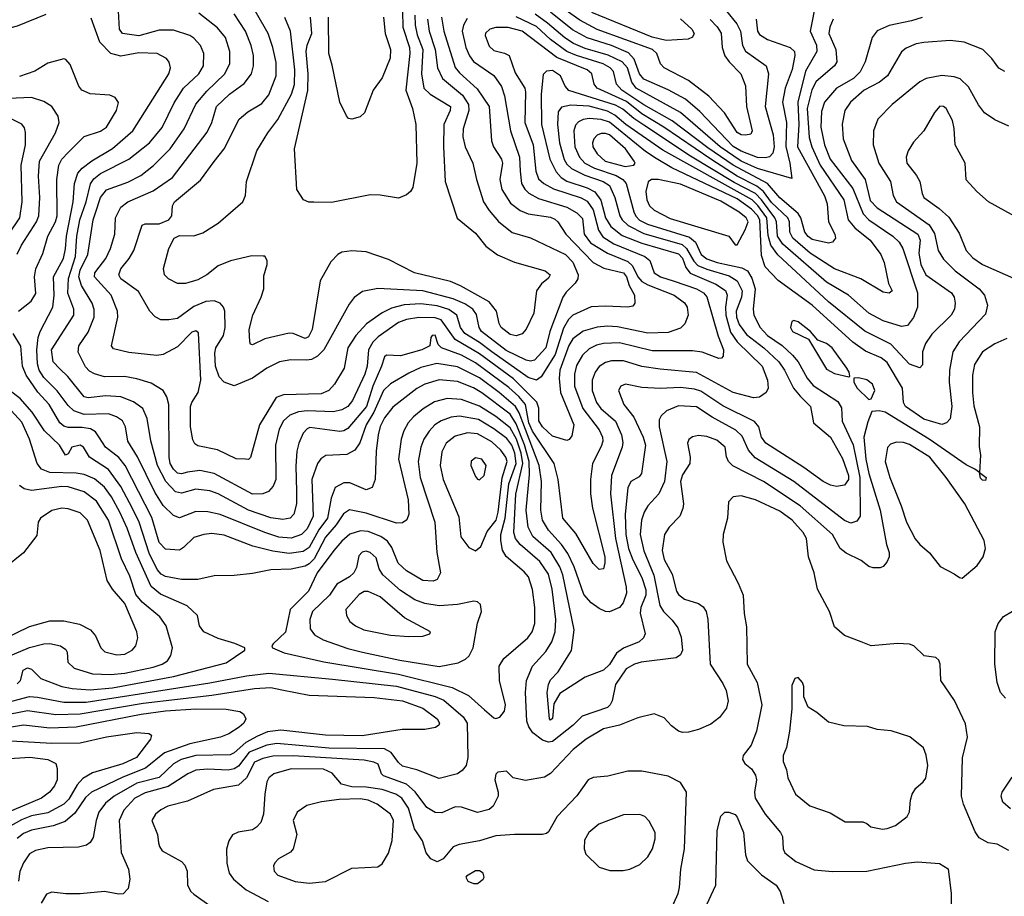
# Model space of a CAD drawing. Extents: x 997026 to 1115308, y 536381 to 619039.
# Tile 312 of 484: x 1069057 to 1073912, y 587541 to 591862. Entities that reach past the tile are written whole.
import ezdxf

# ---------------------------------------------------------------- set-up
doc = ezdxf.new("R2010")
doc.units = 0

msp = doc.modelspace()

# ---------------------------------------------------------------- linework, layer by layer
at = {"layer": '0CON20XD'}
for points in [[(1071067, 591865), (1071076.8, 591805), (1071105.8, 591715), (1071117.6, 591625), (1071142, 591572), (1071240.6, 591490.6), (1071269.8, 591445), (1071271.6, 591415), (1071243.5, 591325), (1071242.7, 591285), (1071253.8, 591235), (1071291.5, 591155), (1071308.7, 591075), (1071343.7, 590965), (1071371.5, 590921.5), (1071418.2, 590868.2), (1071485, 590813.3), (1071575, 590786.6), (1071748.5, 590705), (1071785, 590666.8), (1071811, 590605), (1071808.9, 590585), (1071796.8, 590563.2), (1071751, 590519), (1071735, 590494.4), (1071671.3, 590325), (1071651, 590245), (1071595, 590184.2), (1071575, 590178.9), (1071555, 590183.1), (1071455, 590231.7), (1071334.8, 590325), (1071322.9, 590345), (1071316.1, 590376.1), (1071309.6, 590409.6), (1071292.1, 590435), (1071252.2, 590462.2), (1071195, 590486.6), (1071045, 590525.5), (1070822.7, 590537.3), (1070747.9, 590522.1), (1070706.7, 590493.3), (1070680.9, 590459.1), (1070555.8, 590235), (1070525.7, 590204.3), (1070495, 590187.4), (1070473.1, 590183.1), (1070393.7, 590186.3), (1070337.1, 590175), (1070275, 590144.7), (1070205, 590095.9), (1070115, 590057.1), (1070065, 590075.6), (1070040.9, 590100.9), (1070021.9, 590155), (1070018.2, 590218.2), (1070023.9, 590245), (1070061, 590305), (1070069.5, 590345), (1070069, 590425), (1070061.7, 590445), (1070045, 590464.1), (1070015, 590476.2), (1069975, 590472.3), (1069915, 590448.6), (1069835, 590389.3), (1069792, 590382), (1069753.2, 590383.2), (1069725, 590397.3), (1069698.2, 590425), (1069642.2, 590522.2), (1069556.1, 590585), (1069545.3, 590605), (1069555, 590634.4), (1069596.8, 590685), (1069619.1, 590725), (1069660.7, 590849.3), (1069675, 590856.7), (1069745, 590855.2), (1069792.1, 590875), (1069807.1, 590895), (1069810.9, 590945), (1069820.5, 590965), (1069948.8, 591071.2), (1070016.2, 591163.8), (1070064.8, 591225.2), (1070138.3, 591371.7), (1070181.4, 591408.6), (1070250.4, 591449.6), (1070285, 591491.9), (1070321.2, 591585), (1070321.5, 591651.5), (1070305.8, 591725), (1070281.4, 591795), (1070173.4, 591985)], [(1072984.6, 591955), (1072954.6, 591805.4), (1072986.9, 591736.9), (1072988.4, 591705), (1072932.1, 591607.9), (1072894.1, 591455), (1072898.4, 591345), (1072892.6, 591235), (1073025, 590994.6), (1073039, 590955), (1073045.6, 590865.6), (1073076.9, 590805), (1073079.5, 590785), (1073065, 590765.6), (1073045, 590760), (1072965, 590778.3), (1072945, 590793), (1072929.4, 590815), (1072908.1, 590885), (1072895, 590907.5), (1072805, 590984.4), (1072744.6, 591054.6), (1072575, 591144.7), (1072450.5, 591230.5), (1072274.3, 591364.3), (1072135, 591442.8), (1072026.1, 591515), (1072000.5, 591545), (1071985, 591606.7), (1071968.4, 591625), (1071934.6, 591645), (1071801.8, 591685), (1071754.9, 591704.9), (1071674.4, 591764.4), (1071605, 591829.1), (1071505, 591876)], [(1072462.5, 591862.5), (1072497, 591827), (1072516.3, 591796.3), (1072520.8, 591725), (1072534.8, 591684.8), (1072555, 591654.5), (1072612.2, 591595), (1072636.2, 591536.2), (1072640.7, 591435), (1072668.1, 591315), (1072662.5, 591297.5), (1072636.5, 591293.5), (1072615, 591294.6), (1072595, 591306.9), (1072532.9, 591402.9), (1072455.9, 591485.9), (1072355, 591561.8), (1072234.4, 591625), (1072217.1, 591645), (1072198.5, 591695), (1072177.9, 591715), (1071905, 591814.2), (1071819.4, 591859.4), (1071635, 591991.9)], [(1072949.3, 591280.7), (1072962.8, 591235), (1073003.6, 591145), (1073121.5, 590975), (1073141.7, 590875), (1073175, 590836.8), (1073251.3, 590775), (1073303.8, 590705), (1073320, 590665), (1073341.2, 590561.2), (1073360, 590525), (1073345, 590514.2), (1073315, 590519.2), (1073205.3, 590585.3), (1073075, 590634.3), (1072955, 590711.2), (1072868.7, 590785), (1072854.6, 590814.6), (1072852.2, 590865), (1072844.1, 590885), (1072765, 590960.7), (1072725, 591014.6), (1072692.2, 591042.2), (1072595, 591090.6), (1072464.3, 591174.3), (1072233, 591333), (1072125, 591398.1), (1072048.9, 591458.9), (1071905.3, 591525), (1071890, 591545), (1071878.7, 591595), (1071854.6, 591615), (1071706.1, 591676.1), (1071535, 591805.9), (1071466.3, 591823.7), (1071405, 591823.6), (1071375.2, 591814.8), (1071353.8, 591796.2), (1071352.1, 591785), (1071372.3, 591732.3), (1071395, 591710.4), (1071448, 591698), (1071470, 591685), (1071499.9, 591599.9), (1071547.2, 591525), (1071551.8, 591505), (1071547.9, 591355), (1071588.5, 591245), (1071602, 591115), (1071615, 591077.1), (1071640.8, 591055), (1071688.7, 591028.7), (1071824.9, 590984.9), (1071855, 590968), (1071884.2, 590925), (1071910.5, 590825), (1071931.9, 590791.9), (1071987.4, 590757.4), (1072138.8, 590695), (1072163.8, 590675), (1072185.5, 590615), (1072217.5, 590595), (1072283.5, 590573.5), (1072395, 590534.8), (1072429.6, 590515), (1072445, 590496.5), (1072501.9, 590301.9), (1072527.5, 590235), (1072526.6, 590203.4), (1072517.1, 590192.9), (1072505, 590192.5), (1072422.6, 590222.6), (1072375, 590229.7), (1072175, 590229.1), (1072015, 590268.7), (1071935, 590266.8), (1071901.9, 590258.1), (1071865, 590239.2), (1071831.7, 590208.3), (1071802.3, 590157.7), (1071792.7, 590115), (1071792.8, 590055), (1071834, 589945), (1071915, 589840), (1071931.5, 589805), (1071932.9, 589785), (1071925, 589758), (1071880.8, 589675), (1071871.1, 589595), (1071871.1, 589525), (1071881.1, 589455), (1071942.5, 589215), (1071943.1, 589185), (1071935.6, 589154.4), (1071915, 589152), (1071885, 589182), (1071798.6, 589328.6), (1071734.7, 589405), (1071712.2, 589595), (1071692.5, 589675), (1071585, 589833.1), (1071568.2, 589875), (1071551.1, 589965), (1071517.7, 590005), (1071468.9, 590048.9), (1071305, 590171), (1071235, 590207.7), (1071136.5, 590245), (1071120.4, 590260.4), (1071105, 590307.5), (1071090, 590305), (1071084.2, 590295.8), (1071078.8, 590255), (1071040, 590235), (1070935, 590205.3), (1070865, 590209.2), (1070855, 590200), (1070841.7, 590155), (1070797.9, 590055), (1070767.6, 589955), (1070675, 589847.8), (1070655, 589834.7), (1070635, 589831.9), (1070488.3, 589851.7), (1070474.2, 589845.8), (1070455.3, 589824.7), (1070432.5, 589775), (1070424.2, 589735.8), (1070417.9, 589662.1), (1070422, 589538), (1070421, 589475), (1070408, 589425), (1070390, 589405), (1070355, 589398.6), (1070295, 589407.3), (1070185, 589445.2), (1070035, 589524.8), (1069995, 589539.5), (1069925, 589547.7), (1069855, 589528.1), (1069825, 589534.3), (1069777.7, 589585), (1069736.6, 589665), (1069703.4, 589786.6), (1069686.1, 589896.1), (1069663.6, 589945), (1069618.7, 589978.7), (1069555, 590003.2), (1069481.3, 590008.7), (1069395, 589997.5), (1069375, 590003.8), (1069293.9, 590103.9), (1069255, 590140.4), (1069222.1, 590175), (1069214.1, 590235), (1069323.2, 590405), (1069324, 590435), (1069294.8, 590514.8), (1069297.1, 590587.1), (1069331.5, 590695), (1069338.9, 590795), (1069353.7, 590876.3), (1069384.5, 590965), (1069406.3, 591053.7), (1069422.7, 591077.3), (1069455, 591103.4), (1069595.5, 591175), (1069696.8, 591255), (1069759.2, 591330.8), (1069818.2, 591451.8), (1069865, 591525.4), (1069940, 591595), (1069963.2, 591635), (1069965.4, 591695), (1069947.9, 591735), (1069915, 591771.5), (1069895, 591784.6), (1069815, 591810.7), (1069745, 591810), (1069645, 591782.5), (1069564.4, 591794.4), (1069548.8, 591815), (1069544.7, 591904.7)], [(1070944.1, 591905), (1070946.6, 591825), (1070978.3, 591725), (1070981.3, 591695), (1070961.4, 591515), (1070994.5, 591425), (1071010.5, 591345), (1071015.4, 591154.6), (1070995.8, 591035), (1070983.8, 591015), (1070965, 590998.8), (1070925, 590982), (1070835, 590997.8), (1070785, 590998.9), (1070595, 590960.6), (1070507.7, 590962.3), (1070483.2, 590963.2), (1070456.7, 590975), (1070423.8, 591025), (1070411.5, 591225), (1070477.5, 591512.5), (1070479.2, 591595), (1070468.8, 591705), (1070474, 591736), (1070497.9, 591795), (1070491.1, 591875)], [(1072541.9, 591905), (1072592.5, 591842.5), (1072611, 591805), (1072621.2, 591735), (1072636.7, 591706.7), (1072737.5, 591635), (1072748.9, 591595), (1072733.7, 591435), (1072773, 591295), (1072777.8, 591235), (1072770.3, 591205), (1072755, 591186.2), (1072735, 591181.1), (1072695, 591183), (1072615, 591213.8), (1072575, 591237.2), (1072410, 591410), (1072340.1, 591470.1), (1072255, 591517.3), (1072135, 591569.6), (1072113.8, 591595), (1072087.6, 591667.6), (1072058.2, 591698.2), (1071975, 591735.4), (1071855, 591772.2), (1071782.8, 591812.8), (1071675, 591899.8)], [(1072315, 591866.8), (1072372.1, 591815), (1072383.5, 591795), (1072374.6, 591775.4), (1072353.1, 591766.9), (1072245, 591760.3), (1072175, 591776.3), (1071877.7, 591897.7)], [(1069185, 591887.6), (1069045, 591830), (1069012.6, 591822.6), (1068985, 591825.3), (1068898.8, 591855), (1068825, 591871.1)], [(1073506.8, 591873.2), (1073455, 591857.1), (1073345, 591834.3), (1073285, 591807.7), (1073260.9, 591775), (1073226.3, 591655), (1073202.2, 591605), (1073167.9, 591572.1), (1073084, 591525), (1073024.8, 591455), (1073010.6, 591409.4), (1073007.6, 591332.4), (1073024.9, 591244.9), (1073053.7, 591175), (1073165, 591030.9), (1073215.6, 590905.6), (1073244.1, 590875), (1073363.3, 590795), (1073393.4, 590765), (1073411.2, 590735), (1073483.7, 590515), (1073483.7, 590445), (1073465, 590394.4), (1073435, 590355.5), (1073405, 590349.6), (1073315, 590378.2), (1073245, 590415.8), (1073143.9, 590503.9), (1073035, 590568.7), (1072820.5, 590755), (1072793.3, 590795), (1072788.2, 590865), (1072781.3, 590885), (1072714.3, 590975), (1072685, 591004.9), (1072580.3, 591060.3), (1072365, 591189.4), (1072135, 591341.9), (1072084.8, 591374.8), (1072030.8, 591420.8), (1071995, 591440.7), (1071765, 591514), (1071746.2, 591535), (1071723.2, 591585), (1071685, 591611.6), (1071655, 591609.2), (1071638.1, 591591.9), (1071628.7, 591495), (1071630, 591345), (1071671.5, 591175), (1071701.6, 591111.6), (1071726.8, 591085), (1071755, 591066.6), (1071855, 591034.2), (1071893.4, 591013.4), (1071923.3, 590973.3), (1071945.7, 590885), (1071972, 590842), (1072028.5, 590798.5), (1072125, 590760.8), (1072305, 590707.3), (1072325, 590687.3), (1072341.4, 590641.4), (1072363.4, 590613.4), (1072488.9, 590558.9), (1072537.2, 590527.2), (1072546, 590505), (1072537.4, 590445), (1072539.1, 590405), (1072562.4, 590322.4), (1072594.5, 590274.5), (1072718.6, 590155), (1072744.7, 590085), (1072747.1, 590045), (1072738.1, 590025), (1072705, 590001.5), (1072675, 589997.5), (1072575, 590025.2), (1072395, 590123.5), (1072215, 590138.9), (1072125, 590153.4), (1072035, 590181.1), (1071975, 590180.5), (1071945, 590172.4), (1071915, 590152.3), (1071894.8, 590125.2), (1071879.5, 590085), (1071879.3, 590035), (1071900.4, 589975), (1071922.7, 589945), (1071995, 589883.3), (1072025.2, 589815), (1072031.3, 589778.7), (1072028.1, 589755), (1071974.8, 589615), (1071970.6, 589525), (1071995.4, 589305), (1072047.5, 589065), (1072048.7, 589035), (1072032.3, 588987.7), (1072015, 588964.4), (1071965, 588943.5), (1071945, 588945.6), (1071915, 588960), (1071875, 588987.3), (1071839.4, 589029.4), (1071790.7, 589165), (1071760.6, 589230.6), (1071728.7, 589275), (1071663.8, 589345), (1071635.2, 589395), (1071625.9, 589445), (1071629.3, 589585), (1071619, 589665), (1071519.2, 589925), (1071501.6, 589955), (1071421.6, 590025), (1071325, 590097.4), (1071215, 590150.7), (1071113, 590167), (1071035, 590148.1), (1070975, 590119), (1070885, 590067.4), (1070850.4, 590035), (1070803.3, 589926.7), (1070764.5, 589865), (1070733.7, 589776.3), (1070709.3, 589740.7), (1070670.4, 589719.6), (1070566.8, 589713.2), (1070542.3, 589697.7), (1070524.8, 589675.2), (1070497.1, 589595), (1070504, 589415), (1070475, 589352.3), (1070446.4, 589325), (1070395, 589305.6), (1070335, 589311.7), (1070265, 589334), (1070045, 589422.3), (1069985, 589436.8), (1069925, 589438.2), (1069845, 589406.7), (1069815, 589418.5), (1069765, 589467.5), (1069722.4, 589532.4), (1069637.9, 589707.9), (1069589.4, 589785), (1069579.1, 589855), (1069563.8, 589885), (1069534.8, 589904.8), (1069495, 589918.8), (1069375, 589916.1), (1069324.1, 589934.1), (1069295, 589960.3), (1069242.1, 590032.1), (1069175, 590099), (1069152, 590135), (1069143.9, 590165), (1069140.9, 590235), (1069147.8, 590295), (1069157.1, 590325), (1069220, 590445), (1069226.8, 590505), (1069222.9, 590595), (1069273.1, 590685), (1069283, 590733), (1069286.9, 590795), (1069319.8, 590965), (1069326.3, 591055), (1069344.2, 591105.8), (1069365, 591130), (1069413, 591167), (1069515, 591227.4), (1069614, 591315), (1069791.5, 591595), (1069799.6, 591625), (1069793.3, 591653.3), (1069780.8, 591670.8), (1069735, 591695.4), (1069645, 591698.8), (1069555, 591682.2), (1069505.8, 591695.8), (1069451.5, 591751.5), (1069409.2, 591869.2)], [(1071262.6, 591867.4), (1071245.3, 591835), (1071238.8, 591805), (1071257, 591725), (1071274.2, 591684.2), (1071295, 591655.4), (1071395, 591586.8), (1071432.8, 591532.8), (1071446.9, 591486.9), (1071477, 591315), (1071522.1, 591185), (1071525.5, 591115), (1071531.9, 591055), (1071547, 591027), (1071567, 591007), (1071615, 590980.9), (1071755, 590937.5), (1071805, 590910.7), (1071831.8, 590881.8), (1071840.2, 590805), (1071871.9, 590761.9), (1071955, 590711.4), (1072055, 590670.5), (1072078.1, 590648.1), (1072105.4, 590595), (1072125, 590571.8), (1072155, 590554.6), (1072284.8, 590504.8), (1072335, 590466.1), (1072348.8, 590445), (1072353.5, 590405), (1072337.2, 590362.8), (1072315, 590342.3), (1072255, 590320), (1072155, 590317.1), (1072005, 590347.6), (1071955, 590350.8), (1071904.1, 590345.9), (1071835, 590326.8), (1071785, 590289.3), (1071764.2, 590255.8), (1071720.7, 590135), (1071716.3, 590093.7), (1071724.4, 590025), (1071788.8, 589865), (1071779.6, 589810.4), (1071767.2, 589792.8), (1071755, 589788.5), (1071685, 589808.8), (1071634.7, 589855), (1071616.6, 589885), (1071616.9, 589946.9), (1071607.4, 589977.4), (1071491.8, 590091.8), (1071325, 590215.1), (1071205, 590286.2), (1071135, 590382.3), (1071105, 590393), (1071025, 590394.1), (1070965, 590384.4), (1070925, 590369.3), (1070825, 590298.5), (1070797.7, 590272.3), (1070776.3, 590235), (1070770.4, 590155), (1070758.3, 590115), (1070698.6, 589985), (1070674.6, 589955), (1070645, 589938.2), (1070605, 589928.8), (1070475, 589934.8), (1070431.3, 589928.7), (1070388.1, 589911.9), (1070357.1, 589885), (1070336.8, 589843.2), (1070317.9, 589765), (1070320.6, 589595), (1070307.2, 589562.8), (1070284.1, 589535.9), (1070255.8, 589524.2), (1070205, 589523.2), (1070015.8, 589625.8), (1069945, 589639.6), (1069885, 589631.7), (1069855, 589623.9), (1069835, 589627.1), (1069815, 589646.3), (1069798.7, 589675), (1069793.8, 589705), (1069792.4, 589965), (1069782.8, 590002.8), (1069763.6, 590033.6), (1069705, 590070.7), (1069635, 590092.5), (1069573.3, 590103.3), (1069475, 590101.7), (1069425, 590115.9), (1069400.2, 590130.2), (1069380.9, 590150.9), (1069345, 590222.5), (1069347.8, 590255), (1069395, 590322.5), (1069423.2, 590395), (1069423.4, 590433.4), (1069414.8, 590465), (1069361.4, 590551.4), (1069348, 590595), (1069355, 590627.2), (1069392.8, 590705), (1069419.1, 590875), (1069432.2, 590915), (1069454.6, 590985.4), (1069485, 591023.5), (1069589.2, 591060.8), (1069654.5, 591095), (1069716.2, 591143.8), (1069798.2, 591225), (1069867.4, 591325), (1069924.8, 591445.2), (1069979.6, 591510.4), (1070066.8, 591593.2), (1070092.8, 591645), (1070093.5, 591705), (1070071.3, 591775), (1070032.5, 591822.5), (1069940.9, 591895)], [(1071137.3, 591875), (1071148.5, 591805), (1071205, 591626.4), (1071225, 591600.8), (1071311.9, 591521.9), (1071372.7, 591435), (1071383.5, 591265), (1071393.5, 591235), (1071431.9, 591175), (1071437.9, 591155), (1071424.7, 591074.7), (1071434.7, 591025), (1071477.2, 590957.2), (1071525, 590922.4), (1071564.4, 590904.4), (1071675, 590888), (1071695, 590879.1), (1071711.2, 590865), (1071749.2, 590805), (1071885, 590664.7), (1071938, 590638), (1072035, 590613.8), (1072049.3, 590595), (1072062.4, 590552.4), (1072088.2, 590505), (1072090, 590465), (1072079.7, 590450.3), (1072055.5, 590444.5), (1071945, 590450), (1071875, 590446.1), (1071784.2, 590405.8), (1071762.6, 590385), (1071737.7, 590342.3), (1071697.7, 590212.3), (1071627.7, 590102.3), (1071605, 590085.8), (1071565, 590098.1), (1071384.3, 590224.3), (1071325, 590270.5), (1071251.7, 590315), (1071230.8, 590345), (1071212.6, 590405), (1071173.3, 590433.3), (1071115, 590451.4), (1071035, 590460.8), (1070953.2, 590456.8), (1070890.1, 590439.9), (1070843.6, 590416.4), (1070766.8, 590363.2), (1070715, 590305.4), (1070674.7, 590245), (1070656.2, 590145), (1070608.5, 590065), (1070581.1, 590035), (1070542.6, 590017.4), (1070357.4, 590012.6), (1070320.8, 589999.2), (1070238.8, 589865), (1070195, 589703.3), (1070185, 589694), (1070170, 589695), (1070125, 589697.1), (1070032.4, 589742.4), (1069935, 589761.5), (1069921.2, 589771.2), (1069910.6, 589790.6), (1069898.8, 589855), (1069898.8, 589955), (1069905.3, 589975), (1069937.6, 590025), (1069950.4, 590085), (1069939.1, 590319.1), (1069925, 590327.8), (1069905, 590321.1), (1069835, 590249.2), (1069765, 590211.1), (1069732.6, 590207.4), (1069595, 590221.8), (1069519.1, 590239.1), (1069510, 590255), (1069540.4, 590395), (1069538.8, 590425), (1069507.3, 590505), (1069425.9, 590595), (1069427.8, 590615), (1069448.2, 590641.8), (1069481.2, 590685), (1069504.7, 590735), (1069525.3, 590805), (1069529.6, 590885), (1069555, 590937.8), (1069589.4, 590965), (1069715, 591017.9), (1069810, 591085), (1069982, 591308), (1070004, 591355), (1070027.5, 591435), (1070091.8, 591495), (1070163.1, 591546.9), (1070200.3, 591595), (1070210, 591635), (1070209.7, 591685), (1070198.4, 591735), (1070170.8, 591805), (1070115, 591891.2)], [(1071005.5, 591885), (1071007.3, 591835), (1071017.5, 591787.5), (1071044.8, 591715), (1071039, 591595), (1071049.7, 591525), (1071080.8, 591495), (1071181.5, 591435), (1071179.2, 591415), (1071147.6, 591345), (1071146.5, 591235), (1071155.5, 591065), (1071214, 590884), (1071305, 590810), (1071355.3, 590745.3), (1071412.4, 590702.4), (1071496.4, 590666.4), (1071648.8, 590625), (1071672.9, 590605), (1071665, 590587.5), (1071629.5, 590560.5), (1071605, 590526.2), (1071592.7, 590415), (1071555, 590336), (1071535, 590313.3), (1071505, 590303.9), (1071475, 590309.7), (1071431.5, 590345), (1071421.2, 590365), (1071407.7, 590425), (1071371.1, 590471.1), (1071231, 590551), (1071181.7, 590571.7), (1071004.3, 590614.3), (1070875, 590680.6), (1070765, 590717.1), (1070695, 590722.5), (1070645, 590715.8), (1070625, 590704), (1070591.7, 590668.3), (1070538.6, 590575), (1070498.4, 590335), (1070481.2, 590298.8), (1070465, 590290.6), (1070405, 590315.7), (1070385, 590317.1), (1070265, 590289.2), (1070205, 590260), (1070195, 590263.3), (1070191.2, 590275), (1070188.6, 590335), (1070205.8, 590405), (1070248, 590495), (1070260, 590535), (1070260.5, 590599.5), (1070276.7, 590655), (1070276.7, 590675), (1070266.4, 590696.4), (1070257, 590697), (1070202.3, 590697.7), (1070096.8, 590673.2), (1070035, 590648.6), (1069980, 590605), (1069935, 590579.5), (1069875, 590561.1), (1069835, 590561.4), (1069791.2, 590585), (1069770, 590605), (1069766.2, 590635), (1069791.4, 590735), (1069818.6, 590785), (1069845, 590797.7), (1069915, 590796.7), (1069959.1, 590810.9), (1070035, 590859.2), (1070156.3, 590963.7), (1070170, 590995), (1070175.8, 591065), (1070225.6, 591215), (1070280.5, 591305), (1070330.1, 591369.9), (1070397.7, 591495), (1070412.2, 591542.2), (1070413.8, 591615), (1070391.9, 591805), (1070363.4, 591873.4)], [(1070850, 591875), (1070858.4, 591795), (1070885.4, 591715), (1070883.2, 591673.2), (1070845, 591576), (1070800, 591515), (1070757, 591403), (1070735.9, 591384.1), (1070695, 591371.2), (1070677.5, 591375), (1070667.7, 591387.7), (1070635.8, 591455), (1070598.3, 591638.3), (1070580.8, 591695), (1070579.7, 591875)], [(1072687.9, 591865), (1072695.5, 591805), (1072705, 591790), (1072745, 591765.4), (1072855.8, 591725), (1072877.5, 591705), (1072880, 591685), (1072865.9, 591615.9), (1072831.4, 591525), (1072818.3, 591455), (1072838.3, 591355), (1072835, 591236.7), (1072855.2, 591155), (1072865, 591080), (1072695, 591128.4), (1072615, 591164.7), (1072511.5, 591235), (1072315.5, 591405.5), (1072096.8, 591525), (1072076.1, 591555), (1072053.5, 591625), (1072027.5, 591655), (1071958.1, 591688.1), (1071845, 591719.6), (1071787.6, 591745), (1071745, 591772.6), (1071659.8, 591845), (1071598.7, 591888.7)], [(1073068.8, 591865), (1073051.2, 591825), (1073047.5, 591795), (1073081.8, 591715), (1073086, 591655), (1073074.4, 591635), (1072985, 591557.5), (1072962.8, 591517.2), (1072940.5, 591425), (1072949.3, 591280.7)], [(1073915, 591606.2), (1073885, 591623.8), (1073872, 591642), (1073851.1, 591671.1), (1073806, 591715), (1073715, 591751.1), (1073645, 591758.9), (1073515, 591750.4), (1073477.4, 591742.6), (1073427.8, 591722.2), (1073405.4, 591704.6), (1073335.5, 591585), (1073296.9, 591555), (1073221.2, 591515), (1073153.1, 591455), (1073126.1, 591415), (1073113.4, 591346.6), (1073116.8, 591275), (1073158.3, 591168.3), (1073226.2, 591075), (1073250.8, 590970.8), (1073284.7, 590935), (1073485.3, 590805), (1073497.3, 590775), (1073491.2, 590711.2), (1073500.3, 590655), (1073525, 590603.8), (1073651.9, 590515), (1073664.5, 590495), (1073670, 590465), (1073666.4, 590435), (1073650, 590405), (1073555, 590311.9), (1073523.6, 590266.4), (1073508.5, 590225), (1073508.6, 590161.4), (1073495, 590146.7), (1073445, 590163.6), (1073352.4, 590262.4), (1073225, 590326.7), (1073045, 590471), (1072795, 590702.9), (1072760.9, 590750.9), (1072747.7, 590797.7), (1072740.4, 590885), (1072696.8, 590946.8), (1072668.3, 590975), (1072228.3, 591218.3), (1072046.3, 591345), (1071991.7, 591391.7), (1071955, 591411.4), (1071865, 591435.9), (1071775, 591441.2), (1071728.5, 591431.5), (1071712, 591408), (1071709, 591345), (1071718.8, 591255), (1071742.3, 591172.3), (1071755, 591150), (1071778, 591128), (1071844, 591096), (1071934.6, 591065), (1071964.9, 591044.9), (1071992.3, 590985), (1072016, 590895), (1072027.7, 590875), (1072058.1, 590848.1), (1072135, 590808.6), (1072323.4, 590753.4), (1072345.1, 590735), (1072381.1, 590671.1), (1072401.3, 590651.3), (1072445, 590631.8), (1072555, 590598.8), (1072594.6, 590574.6), (1072620.1, 590525), (1072617, 590495), (1072590.1, 590425), (1072591.4, 590395), (1072605, 590358.9), (1072640.6, 590310.6), (1072726.2, 590245), (1072799.8, 590175), (1072827.5, 590135), (1072872.5, 590045), (1072905, 590007.2), (1072956.4, 589955), (1072970.5, 589875), (1073055, 589803.8), (1073115, 589698.6), (1073143.2, 589615), (1073144.7, 589595), (1073125, 589567.1), (1073085, 589560.7), (1073055, 589567.2), (1073018.5, 589585), (1072924.1, 589654.1), (1072735.5, 589775), (1072714.6, 589805), (1072702.5, 589855), (1072680.8, 589880.8), (1072525, 589958.3), (1072415, 590030.4), (1072385, 590041.2), (1072315, 590048.7), (1072215, 590043.8), (1072125, 590049.3), (1072045, 590065.4), (1072020.8, 590055), (1072009.4, 590035), (1072035.5, 589965), (1072085, 589903.1), (1072131.6, 589805), (1072142.3, 589765), (1072122.9, 589625), (1072111.3, 589608.7), (1072070, 589585), (1072055.5, 589555), (1072042.3, 589425), (1072045.8, 589325), (1072059.8, 589255), (1072080.2, 589200.2), (1072125, 589111.8), (1072145, 589052), (1072144.8, 589025), (1072120.4, 588965), (1072116.7, 588936.8), (1072141.4, 588835), (1072132.5, 588815), (1072112, 588795), (1072035, 588764.7), (1072000, 588740), (1071965, 588683.6), (1071935, 588655.3), (1071845, 588621.5), (1071720, 588540), (1071691.1, 588488.9), (1071685, 588417.5), (1071675, 588410), (1071670, 588415), (1071658.2, 588545), (1071663.9, 588585), (1071675, 588607.8), (1071712.5, 588647.5), (1071777.9, 588752.1), (1071790.9, 588855), (1071735.8, 589125), (1071720.5, 589165), (1071677, 589235), (1071587.3, 589315), (1071565, 589361.4), (1071554.8, 589445.2), (1071570.3, 589619.7), (1071569.1, 589685), (1071546.2, 589766.2), (1071505, 589870), (1071475, 589917.5), (1071335, 590023.4), (1071295, 590047), (1071215, 590078.9), (1071125, 590087), (1071055, 590065.2), (1071015, 590043.6), (1070897.5, 589952.5), (1070855, 589899.6), (1070835, 589856.9), (1070824.8, 589815), (1070814.4, 589735), (1070810, 589595), (1070794.4, 589555.6), (1070765, 589544.5), (1070685, 589578.8), (1070655, 589578.5), (1070613.1, 589556.9), (1070592.8, 589502.8), (1070574.2, 589405), (1070532.3, 589347.7), (1070485, 589261.1), (1070455, 589240.8), (1070385, 589230), (1070305, 589242), (1070206.4, 589266.4), (1070065, 589320.6), (1070005, 589329.1), (1069965, 589324.6), (1069915, 589309.5), (1069865, 589260), (1069845, 589247.8), (1069775, 589251.8), (1069745, 589285.5), (1069708.1, 589408.1), (1069577, 589665), (1069545, 589704.2), (1069479.2, 589755), (1069451, 589801), (1069430.8, 589830.8), (1069405.2, 589845.2), (1069365, 589852), (1069295, 589851.7), (1069275, 589857.8), (1069254.3, 589875), (1069202.7, 589965), (1069146.8, 590026.8), (1069089.1, 590109.1), (1069070.5, 590155), (1069062.8, 590252.8), (1069023.8, 590315)], [(1069051.1, 590425), (1069113.1, 590475), (1069136.9, 590513.1), (1069130.2, 590595), (1069135.6, 590634.4), (1069171.1, 590708.9), (1069194.7, 590795), (1069232.9, 590865), (1069241.6, 590895), (1069240.5, 591075), (1069249.7, 591145), (1069264.1, 591175), (1069295, 591207.7), (1069375, 591286.2), (1069455, 591312.1), (1069485, 591332.1), (1069534.6, 591415), (1069544.4, 591454.4), (1069527.9, 591477.9), (1069500.9, 591490.9), (1069405, 591497.3), (1069362.9, 591515), (1069347.8, 591535), (1069305, 591641.2), (1069285, 591666), (1069275, 591670), (1069195, 591648.6), (1069132.1, 591607.9), (1069055, 591581.8)], [(1073935, 591336.9), (1073865, 591367.8), (1073815, 591403.1), (1073785, 591442.2), (1073735, 591531.8), (1073695, 591570.8), (1073665, 591580.7), (1073605, 591586.6), (1073526.9, 591573.1), (1073495, 591555.4), (1073359.5, 591445), (1073288.9, 591371.1), (1073266.7, 591315), (1073265.4, 591245), (1073292.8, 591155), (1073351.3, 591065), (1073364, 590995), (1073380.7, 590965), (1073541.3, 590851.3), (1073568.6, 590808.6), (1073586.5, 590725), (1073611.7, 590681.7), (1073670.4, 590625), (1073788.5, 590535), (1073813.8, 590505), (1073828.8, 590455), (1073819.4, 590410.6), (1073689.3, 590275), (1073658.8, 590225), (1073641.7, 590135), (1073640.8, 590075), (1073652.7, 589955), (1073644.5, 589895), (1073627.1, 589875), (1073605, 589867.5), (1073515, 589892.4), (1073424.2, 589955), (1073415.8, 589975), (1073409.8, 590045), (1073335, 590172.5), (1073305, 590194.8), (1073228.1, 590228.1), (1073165, 590271.8), (1072965, 590455.7), (1072796.7, 590576.7), (1072733.2, 590643.2), (1072715, 590700), (1072706.9, 590875), (1072695, 590897.4), (1072665, 590927.9), (1072595, 590978.4), (1072272.5, 591132.5), (1072195, 591177.7), (1072142.5, 591212.5), (1071965, 591357.8), (1071925, 591370.7), (1071865, 591375.8), (1071835, 591370.4), (1071811.9, 591358.1), (1071797.5, 591342.5), (1071788.6, 591315), (1071794.8, 591235), (1071817.4, 591185), (1071843.3, 591155), (1071890.8, 591130.8), (1071998.8, 591095), (1072031.7, 591075), (1072048, 591055), (1072085.9, 590915), (1072095, 590894.1), (1072113.6, 590873.6), (1072153.1, 590855), (1072360.6, 590790.6), (1072388.9, 590765), (1072417, 590705), (1072445, 590683.2), (1072496.5, 590665), (1072618.3, 590638.3), (1072645.4, 590625), (1072667.9, 590587.9), (1072682.9, 590535), (1072673.8, 590435), (1072676.9, 590405), (1072708.1, 590345), (1072745, 590306.1), (1072816.4, 590256.4), (1072868.1, 590208.1), (1072894.9, 590174.9), (1072940.2, 590095), (1072969.6, 590059.6), (1073090.5, 589980.5), (1073108.9, 589948.9), (1073112.9, 589882.9), (1073167.1, 589767.1), (1073199.1, 589605), (1073201.8, 589415), (1073185, 589390.4), (1073155, 589380.3), (1073125, 589393.4), (1072875.1, 589585.1), (1072683.1, 589703.1), (1072650, 589740), (1072619, 589809), (1072588.5, 589838.5), (1072472.2, 589902.2), (1072395, 589954.1), (1072305, 589958.9), (1072245.8, 589934.2), (1072220.7, 589909.3), (1072210.9, 589889.1), (1072210, 589855), (1072247.3, 589685), (1072235.8, 589585.7), (1072209.3, 589525), (1072154.6, 589465), (1072135.6, 589434.4), (1072122.4, 589395), (1072116, 589325), (1072135, 589243.3), (1072184.4, 589124.4), (1072213.8, 588973.8), (1072230.9, 588945), (1072275, 588902.3), (1072302.2, 588865), (1072318.2, 588818.2), (1072325.3, 588755), (1072315, 588731.9), (1072293.4, 588716.6), (1072122, 588695), (1072088.6, 588685), (1072047.3, 588662.7), (1071994.7, 588585), (1071978.2, 588505), (1071969.3, 588485), (1071955, 588471.4), (1071830.8, 588429.2), (1071786.2, 588383.8), (1071685, 588303.7), (1071665, 588300.5), (1071635, 588310.8), (1071586.9, 588346.9), (1071567.1, 588377.1), (1071558.1, 588405), (1071550.5, 588545), (1071555.3, 588605), (1071585.3, 588675), (1071652.1, 588747.9), (1071681.6, 588795), (1071697.4, 588845), (1071700.4, 588905), (1071682.1, 589055), (1071665, 589129.1), (1071621.7, 589191.7), (1071524.7, 589275), (1071501.5, 589305), (1071493.1, 589335), (1071503.2, 589523.2), (1071537.8, 589675), (1071529.9, 589725), (1071506.6, 589795), (1071475, 589849.8), (1071405, 589905.8), (1071325, 589956.6), (1071235, 589990.4), (1071165, 589994.8), (1071101.9, 589978.1), (1071045.9, 589944.1), (1070998.9, 589905), (1070972.7, 589875), (1070950.9, 589835), (1070937.1, 589795), (1070925.3, 589695), (1070972.6, 589495), (1070975.9, 589425), (1070966.1, 589396.1), (1070945, 589381.5), (1070915, 589380.6), (1070765, 589428.9), (1070683.9, 589446.1), (1070653.2, 589426.8), (1070617.5, 589372.5), (1070565, 589311.1), (1070508.2, 589205), (1070485, 589179.4), (1070465, 589168.3), (1070395, 589154.3), (1070295, 589150.3), (1070205, 589131.8), (1070115, 589121.9), (1070015, 589120), (1069935, 589102.7), (1069855, 589102.7), (1069775, 589118.2), (1069755, 589129.2), (1069735, 589152), (1069695, 589231.8), (1069645.1, 589385.1), (1069612.3, 589452.3), (1069555, 589560.9), (1069494.6, 589644.6), (1069401.1, 589705), (1069370.6, 589755), (1069355, 589765.5), (1069313.8, 589755), (1069295, 589722.5), (1069282.5, 589715), (1069253.1, 589765), (1069179.2, 589835), (1069117.9, 589927.9), (1069058.4, 589995), (1069005, 590035.9)], [(1069043.8, 590706.2), (1069065, 590751.2), (1069139, 590865), (1069151, 590895), (1069155.7, 590985), (1069149, 591091), (1069154.8, 591165), (1069232.5, 591305), (1069251.2, 591355), (1069246, 591386), (1069214.4, 591435), (1069175, 591459.6), (1069115, 591478.2), (1068925, 591470.8)], [(1073996.2, 590875), (1073835, 590964), (1073776.2, 591015), (1073725, 591073.3), (1073719.2, 591155), (1073670, 591245), (1073665.6, 591325.6), (1073656, 591365), (1073626, 591425), (1073612.5, 591435), (1073595, 591435.7), (1073567.5, 591405), (1073516, 591315), (1073465, 591258), (1073438.1, 591215), (1073428.5, 591185), (1073431.8, 591155), (1073480, 591095), (1073496.4, 591065), (1073506.4, 591005), (1073515, 590985.8), (1073591.8, 590931.8), (1073638.2, 590888.2), (1073689.8, 590809.8), (1073724.4, 590725), (1073757.6, 590687.6), (1073805, 590655.4), (1073971.7, 590581.7)], [(1069003.9, 590805), (1069057, 590885), (1069069.6, 590965), (1069063.4, 591145), (1069085.3, 591245), (1069086.1, 591306.1), (1069079.7, 591329.7), (1069066.9, 591346.9), (1069015, 591372.8)], [(1072042.1, 591137.9), (1072085, 591144.5), (1072091.5, 591155), (1072087.7, 591165), (1072043.5, 591225), (1071965, 591294), (1071945, 591302), (1071925, 591301.1), (1071905, 591293.1), (1071888.2, 591275), (1071880.8, 591255), (1071882.5, 591235), (1071905, 591201.8), (1071943.2, 591165), (1072042.1, 591137.9)], [(1072595, 590752.5), (1072634.2, 590825.7), (1072648.4, 590865), (1072640, 590885), (1072605, 590913.8), (1072515, 590968), (1072315, 591050.9), (1072205.4, 591074.6), (1072172.5, 591075), (1072156.4, 591063.6), (1072144.7, 591015), (1072148.8, 590975), (1072163.3, 590945), (1072185, 590924), (1072265, 590882.5), (1072553.8, 590795), (1072585, 590752.5), (1072595, 590752.5)], [(1073145, 590102.5), (1073150, 590105), (1073146.7, 590125), (1073135.8, 590145), (1073063.3, 590245), (1073035, 590265.5), (1072992.7, 590282.7), (1072956, 590325), (1072895, 590372.5), (1072875, 590379.2), (1072863.8, 590375), (1072857.1, 590345), (1072867.1, 590325), (1072947, 590287), (1073035, 590140), (1073075, 590118.9), (1073145, 590102.5)], [(1073925, 590290.5), (1073865, 590264.5), (1073804.4, 590225), (1073765, 590162), (1073755, 590110), (1073754.7, 590025), (1073761.7, 589958.3), (1073789.6, 589855), (1073787.9, 589757.9), (1073794.2, 589715), (1073790, 589630), (1073822.5, 589605), (1073818.8, 589591.2), (1073805, 589592.5), (1073795, 589602.5), (1073790, 589630), (1073766.2, 589646.2), (1073725, 589668.6), (1073541.3, 589795), (1073325, 589928.2), (1073295.6, 589934.4), (1073258.8, 589931.2), (1073239.8, 589880.2), (1073220.3, 589805), (1073229, 589695), (1073245, 589624.4), (1073300.9, 589445), (1073331.9, 589275), (1073344.3, 589235), (1073344, 589215), (1073332.3, 589187.7), (1073315, 589166.7), (1073299.3, 589160.7), (1073265, 589160), (1073245, 589166.7), (1073205.7, 589195.7), (1073131.7, 589231.7), (1073103.1, 589255), (1073064.6, 589325), (1072905, 589465.7), (1072725, 589586.2), (1072572.7, 589662.7), (1072551.5, 589685), (1072543.1, 589706.9), (1072535.5, 589755), (1072495, 589789.6), (1072445, 589808), (1072405, 589812.9), (1072373.8, 589806.2), (1072356.9, 589793.1), (1072349.2, 589775), (1072363.1, 589705), (1072361.5, 589675), (1072325, 589618.9), (1072315.3, 589585), (1072329.5, 589475), (1072326.8, 589453.2), (1072312.5, 589415), (1072259.8, 589360.2), (1072236.5, 589325), (1072225.3, 589245), (1072235, 589201.4), (1072275, 589128.8), (1072295.4, 589045), (1072305, 589028.5), (1072335, 589006.2), (1072405, 588984.5), (1072427.3, 588967.3), (1072442.2, 588945), (1072450, 588905), (1072462.5, 588685), (1072525, 588589.2), (1072540.5, 588555), (1072550.5, 588505), (1072541.8, 588468.2), (1072507.6, 588422.4), (1072465, 588389.5), (1072405, 588362.5), (1072355, 588350), (1072325, 588348.6), (1072305, 588355.7), (1072270.6, 588380.6), (1072235, 588420), (1072185, 588440), (1072105, 588421.4), (1072015, 588384.5), (1071935.7, 588365.7), (1071850.6, 588315), (1071785.7, 588265), (1071675, 588145.8), (1071645, 588127.5), (1071551.2, 588111.2), (1071490, 588125), (1071457, 588157), (1071415, 588153.3), (1071405, 588142.5), (1071400, 588115), (1071416.2, 588055), (1071416, 588035), (1071392, 587985), (1071371.3, 587968.7), (1071315, 587953.3), (1071235, 587979.5), (1071205, 587981.2), (1071138.3, 587951.7)], [(1073245, 589990), (1073255, 589993.3), (1073274.3, 590035), (1073262.9, 590065), (1073235, 590086.9), (1073193.8, 590096.2), (1073170, 590095), (1073170, 590075), (1073186.2, 590045), (1073245, 589990)], [(1069045, 588587.7), (1069060, 588605), (1069073.3, 588655), (1069095, 588667.5), (1069115, 588660.6), (1069161.4, 588615), (1069265, 588575.2), (1069315, 588565.2), (1069405, 588559.2), (1069515, 588568.6), (1069815.8, 588625), (1070075, 588691.1), (1070166.7, 588755), (1070167.5, 588765), (1070117.4, 588787.4), (1070035, 588812.5), (1069964.6, 588844.6), (1069944, 588875), (1069934, 588925), (1069882.9, 588972.9), (1069750.9, 589030.9), (1069705, 589068.2), (1069630, 589235), (1069587, 589355), (1069550.9, 589435), (1069509.9, 589509.9), (1069475, 589557.4), (1069425, 589598.4), (1069375, 589620.2), (1069335, 589626.8), (1069205, 589630.4), (1069165, 589646.9), (1069143, 589675), (1069105.2, 589795), (1069067.9, 589877.9), (1069015.1, 589935.1)], [(1071405, 588416.9), (1071425, 588424.2), (1071446.8, 588453.2), (1071452.3, 588485), (1071423.6, 588605), (1071421.5, 588675), (1071445, 588713.1), (1071562.5, 588815), (1071584.6, 588845), (1071597.3, 588885), (1071596.5, 588965), (1071586.2, 589053.8), (1071565.4, 589115), (1071545, 589139.6), (1071455.2, 589215.2), (1071437.5, 589247.5), (1071428.7, 589295), (1071430.2, 589325), (1071450.4, 589405), (1071468.2, 589575), (1071505.6, 589675), (1071498.3, 589725), (1071483.2, 589765), (1071458.3, 589798.3), (1071395, 589845.8), (1071318.9, 589891.1), (1071225, 589907.3), (1071185, 589902.4), (1071135.2, 589884.8), (1071103.8, 589865), (1071075.5, 589834.5), (1071049.7, 589795), (1071034.2, 589755), (1071021.7, 589685), (1071031.9, 589605), (1071104.1, 589385), (1071113.8, 589235), (1071131.4, 589135), (1071115, 589102), (1071095, 589094.4), (1071045, 589098.2), (1070965, 589144.7), (1070923.3, 589183.3), (1070891.1, 589261.1), (1070870.8, 589290.8), (1070838.2, 589315), (1070775, 589340), (1070737.4, 589342.6), (1070685, 589326.6), (1070645, 589291.3), (1070605.8, 589245), (1070523.3, 589135), (1070480.3, 589045), (1070391.2, 588955), (1070367.8, 588842.2), (1070306.7, 588785), (1070300, 588775), (1070303.3, 588765), (1070360.7, 588740.7), (1070556.4, 588696.4), (1070925, 588635.8), (1071189.6, 588569.6), (1071270, 588530), (1071349.5, 588459.5), (1071395, 588420), (1071405, 588416.9)], [(1071305, 589244.4), (1071331.1, 589265), (1071361.5, 589338.5), (1071406.1, 589395), (1071416.1, 589433.9), (1071435.4, 589604.6), (1071460.2, 589685), (1071453.9, 589705), (1071429.6, 589739.6), (1071385, 589781.5), (1071315, 589820.7), (1071265, 589825.6), (1071205, 589810), (1071159.6, 589775), (1071137.8, 589732.2), (1071129.7, 589665), (1071145.3, 589595), (1071221.5, 589411.5), (1071232.2, 589312.2), (1071270.9, 589260.9), (1071305, 589244.4)], [(1073705, 589110), (1073778.3, 589171.7), (1073808, 589215), (1073819.2, 589255), (1073812.5, 589295), (1073717.2, 589475), (1073625.7, 589605.7), (1073545, 589705.7), (1073445, 589767.6), (1073415, 589777.9), (1073380.8, 589779.2), (1073350.8, 589769.2), (1073336.2, 589753.8), (1073324.7, 589685), (1073347.6, 589605), (1073404.1, 589465), (1073429.2, 589385), (1073472.3, 589302.3), (1073495, 589274.6), (1073543.6, 589233.6), (1073596.3, 589166.3), (1073665, 589130), (1073691.7, 589111.7), (1073705, 589110)], [(1071325, 589593.8), (1071348, 589615), (1071357.1, 589665), (1071335, 589695.5), (1071305, 589703.1), (1071283.8, 589686.2), (1071282.2, 589665), (1071305, 589610), (1071315, 589596.7), (1071325, 589593.8)], [(1069505, 588634.4), (1069575, 588641.2), (1069715, 588670.8), (1069759.4, 588685), (1069785, 588700.9), (1069802.6, 588727.4), (1069810.3, 588765), (1069779, 588875), (1069748.1, 588918.1), (1069661, 588991), (1069629.4, 589029.4), (1069599.2, 589119.2), (1069558.3, 589205), (1069495.1, 589395.1), (1069435, 589489.4), (1069374.5, 589534.5), (1069295, 589560.2), (1069265, 589561.5), (1069115, 589541.6), (1069078.9, 589548.9), (1069055.2, 589565.2)], [(1073935, 587767.1), (1073877.4, 587797.4), (1073832.5, 587805), (1073788.8, 587828.8), (1073768.1, 587858.1), (1073711.5, 587995), (1073701.5, 588035), (1073706.2, 588223.8), (1073730, 588325), (1073720.3, 588390.3), (1073666.6, 588506.6), (1073598.8, 588605), (1073596.7, 588685), (1073590, 588705), (1073575, 588717.5), (1073516.4, 588726.4), (1073466.7, 588775), (1073444.3, 588784.3), (1073385, 588786.9), (1073255, 588775.6), (1073206.2, 588795), (1073125, 588825.8), (1073075, 588870), (1073050, 588945), (1072991.4, 589055), (1072974.4, 589135), (1072946.4, 589215), (1072937.1, 589305), (1072920.6, 589335), (1072866.1, 589395), (1072805, 589438.8), (1072685, 589495.9), (1072615, 589514.6), (1072575, 589509.4), (1072551.4, 589485), (1072546.8, 589405), (1072526.2, 589325), (1072523.6, 589286.4), (1072542.5, 589195), (1072600, 589085), (1072624.2, 589025), (1072628.9, 588935), (1072640.5, 588869.5), (1072643.6, 588685), (1072693.2, 588595), (1072716.8, 588485), (1072690.8, 588355), (1072663.4, 588286.6), (1072624, 588235), (1072622, 588215), (1072632, 588195), (1072665, 588168.6), (1072685, 588138), (1072690, 588115), (1072680.4, 588055), (1072684.1, 588025), (1072732.3, 587945), (1072808.5, 587855), (1072817.8, 587835), (1072821.5, 587775), (1072830.5, 587755), (1072885, 587713.1), (1072975, 587670.9), (1073065, 587663.8), (1073235, 587664.6), (1073424.3, 587704.3), (1073485, 587710.5), (1073592.7, 587702.7), (1073635.7, 587675.7), (1073650, 587555), (1073650.5, 587375)], [(1069535, 588730.9), (1069575, 588734.7), (1069611.4, 588755), (1069630, 588775), (1069640, 588815), (1069634.4, 588845), (1069575, 588983.6), (1069514.8, 589054.8), (1069487.6, 589097.6), (1069454.1, 589245), (1069391.1, 589395), (1069355, 589430.8), (1069295, 589450.8), (1069265, 589453.6), (1069215, 589442.5), (1069159.2, 589405), (1069148.6, 589385), (1069140.7, 589319.3), (1069075.3, 589234.7), (1068982.2, 589157.8)], [(1071125, 588674.3), (1071218.3, 588691.7), (1071255, 588709.2), (1071273.8, 588726.2), (1071293.3, 588765), (1071315, 588887.5), (1071333.8, 588945), (1071328.8, 588978.8), (1071315, 588993.3), (1071296.4, 588996.4), (1071215, 588978.7), (1071125, 588972.6), (1071055, 588984.8), (1071005, 589002.7), (1070935, 589048.9), (1070847.7, 589125), (1070829.5, 589155), (1070815, 589209.2), (1070785.7, 589235), (1070765, 589242.3), (1070745, 589236.9), (1070729.9, 589220.1), (1070717.7, 589162.3), (1070704.6, 589135), (1070682.5, 589115), (1070620.4, 589079.6), (1070584.7, 589025), (1070501.3, 588945), (1070487.3, 588905), (1070488.9, 588858.9), (1070510.6, 588830.6), (1070552.9, 588805), (1070675, 588763.2), (1070748, 588745), (1070931.2, 588705), (1071125, 588674.3)], [(1070975, 588821.1), (1071045, 588824), (1071080, 588835), (1071082.5, 588845), (1070954, 588914), (1070835, 589017.3), (1070775, 589043.8), (1070755, 589043.1), (1070731.5, 589028.5), (1070665.6, 588955), (1070668.1, 588925), (1070685, 588895.8), (1070712, 588875), (1070753.8, 588855), (1070885, 588827.9), (1070975, 588821.1)], [(1073918.1, 588518.1), (1073893.3, 588545), (1073877.3, 588595), (1073865.6, 588685), (1073867.8, 588845), (1073882.2, 588885), (1073909.1, 588920.9), (1073953.3, 588946.7)], [(1068905, 588774.2), (1069105, 588870.3), (1069205, 588899.3), (1069275, 588899.6), (1069352.4, 588882.4), (1069405.3, 588855.3), (1069430.9, 588825), (1069457.3, 588765), (1069475.9, 588745.9), (1069535, 588730.9)], [(1068905, 588684.1), (1069105, 588767), (1069175, 588785.8), (1069205, 588787.9), (1069258, 588775), (1069285, 588757.5), (1069291.4, 588745), (1069294.3, 588695), (1069325.8, 588665), (1069415, 588638.4), (1069505, 588634.4)], [(1068969.1, 588489.1), (1069105.2, 588525.2), (1069145, 588522.9), (1069275, 588497.8), (1069385, 588498.7), (1069995, 588593.2), (1070175, 588627.1), (1070285, 588640.2), (1070599.4, 588610.6), (1070915, 588576.1), (1071105, 588526.3), (1071148, 588508), (1071242.9, 588425), (1071263.3, 588395), (1071266.7, 588225), (1071257.8, 588185), (1071239.4, 588160.6), (1071215, 588144), (1071125, 588121.8), (1071015, 588163.8), (1070945, 588182.7), (1070925, 588199.7), (1070889.2, 588249.2), (1070855, 588267.6), (1070581.7, 588271.7), (1070435, 588284.3)], [(1073311.7, 587871.7), (1073335, 587874.4), (1073375, 587890.6), (1073432.5, 587935), (1073445, 587957.5), (1073449.4, 588015), (1073458.1, 588045), (1073476.3, 588073.7), (1073512.9, 588105), (1073525, 588123.8), (1073535.4, 588185.4), (1073526.9, 588236.9), (1073513.2, 588273.2), (1073446.4, 588326.4), (1073355, 588356.2), (1073285, 588363.8), (1073237.7, 588377.7), (1073120.5, 588380.5), (1073045, 588400), (1072987.5, 588447.5), (1072945, 588472.5), (1072923.8, 588525), (1072923.3, 588575), (1072916.7, 588595), (1072895, 588620), (1072880, 588615), (1072865, 588580), (1072864.5, 588465), (1072852.9, 588355), (1072838, 588275), (1072822, 588235), (1072822, 588205), (1072838, 588165), (1072844.5, 588124.5), (1072882.9, 588045), (1072953.3, 587986.7), (1073053, 587953), (1073128.3, 587908.3), (1073215, 587907.5), (1073235, 587900), (1073253.6, 587883.6), (1073311.7, 587871.7)], [(1068835, 588406.3), (1069095, 588456.5), (1069235, 588437.3), (1069355, 588439.6), (1069665, 588493.8), (1070005, 588532.5), (1070215, 588564.8), (1070295, 588569.8), (1070348.7, 588558.7), (1070485, 588531.9), (1070805, 588521.7), (1070945, 588504.8), (1071045, 588468.5), (1071115.5, 588415), (1071126.5, 588395), (1071124.3, 588385), (1071107.7, 588372.3), (1071055, 588362.7), (1070942.6, 588362.6), (1070745, 588332.2), (1070565, 588335.7), (1070345, 588359.8), (1070278.2, 588351.8), (1070229.2, 588330.8), (1070171.4, 588298.6), (1070115, 588247.6), (1070095, 588237.5), (1069925, 588235.2), (1069853.6, 588215), (1069815, 588194.3), (1069745, 588127), (1069635, 588098.2), (1069521.8, 588035), (1069480.2, 587999.8), (1069446.6, 587955), (1069433.3, 587915), (1069419.7, 587830.3), (1069404.6, 587805.4), (1069386.9, 587793.1), (1069346.2, 587783.8), (1069195, 587780.4), (1069135, 587766.1), (1069105, 587749.5), (1069075, 587705.6), (1069056.8, 587663.2), (1069051.4, 587615)], [(1068845, 588348.5), (1069075, 588386.3), (1069205, 588371.1), (1069335, 588375.9), (1069655, 588439.2), (1069775, 588454.9), (1069925, 588464.8), (1070074.1, 588464.1), (1070142.6, 588452.6), (1070160.3, 588440.3), (1070171.1, 588415), (1070162.7, 588395), (1070139.6, 588375), (1070088.3, 588341.7), (1070047.5, 588325), (1069895, 588291.7), (1069771.4, 588248.6), (1069677.4, 588172.6), (1069565, 588128.1), (1069411.3, 588055), (1069381.9, 588028.1), (1069328.6, 587951.4), (1069280.5, 587909.5), (1069222, 587888), (1069115, 587866.6), (1069075, 587849.8), (1069044.9, 587825.1)], [(1069015, 588307.9), (1069214.8, 588295.2), (1069355, 588297.9), (1069485, 588327.7), (1069635, 588349.2), (1069693, 588343), (1069706.2, 588335), (1069702.5, 588315), (1069632.5, 588225), (1069565, 588194.4), (1069415, 588149.2), (1069368.6, 588121.4), (1069339.6, 588090.4), (1069299.8, 588020.2), (1069275, 587995.2), (1069195, 587952.6), (1069115, 587937.5), (1069065, 587918.4), (1068986.6, 587873.4)], [(1070435, 588284.3), (1070325, 588294.2), (1070275, 588286.4), (1070188.6, 588251.4), (1070135, 588183.2), (1070115, 588168.6), (1070085, 588163.5), (1069985, 588167.3), (1069925, 588162.7), (1069885.2, 588144.9), (1069788.3, 588081.7), (1069675, 588051.3), (1069624.7, 588025), (1069570.3, 587965), (1069547.9, 587915), (1069557.2, 587757.2), (1069592.7, 587675), (1069600.5, 587625), (1069591.3, 587578.7), (1069566.5, 587553.5), (1069545, 587551.9), (1069475, 587564.5), (1069355, 587553.3), (1069285, 587553.3), (1069215, 587562.1), (1069188.4, 587551.6), (1069162.2, 587507.8)], [(1068755, 588204), (1069106.4, 588226.4), (1069195.2, 588215.2), (1069234.4, 588195), (1069241.2, 588171.2), (1069241.3, 588115), (1069227.7, 588085), (1069204.5, 588055), (1069165, 588024.8), (1068995.9, 587954.1)], [(1071138.3, 587951.7), (1071105, 587953.6), (1071065, 587978.9), (1071006.5, 588056.6), (1070965, 588093.4), (1070850.6, 588135), (1070841.4, 588145), (1070825, 588192.5), (1070802.9, 588202.9), (1070755, 588212.7), (1070405, 588232.9), (1070305, 588231.3), (1070255, 588220.3), (1070215, 588201.9), (1070175.2, 588124.8), (1070135, 588088), (1070012.9, 588067.1), (1069885, 588010.4), (1069786.7, 587985), (1069753.1, 587966.9), (1069726, 587945), (1069708, 587915), (1069736, 587845), (1069742, 587805), (1069746.1, 587786.1), (1069760, 587765), (1069855, 587712), (1069871.2, 587695), (1069882, 587665), (1069884, 587595), (1069900, 587565), (1069915, 587550.8), (1070000.6, 587490.6)], [(1072267.5, 587475), (1072303.9, 587555), (1072310.7, 587585), (1072317.8, 587675), (1072335.3, 587775.3), (1072344.4, 588055), (1072315, 588102), (1072253.8, 588133.8), (1072125, 588158.5), (1072055, 588157.8), (1071956.4, 588133.6), (1071885, 588126.7), (1071860.8, 588115), (1071805, 588035.6), (1071706.5, 587935), (1071665, 587858.8), (1071655, 587850.8), (1071635, 587845.7), (1071496, 587846), (1071405, 587839.2), (1071325, 587814.3), (1071224, 587796), (1071195, 587784), (1071145, 587725.3), (1071115, 587711.2), (1071084.8, 587724.8), (1071061.2, 587755), (1071043.3, 587815), (1071003.6, 587873.6), (1070974.5, 587975), (1070940.8, 588025), (1070911.2, 588045), (1070845, 588066.6), (1070765, 588079.1), (1070695, 588080.3), (1070644, 588094), (1070598.1, 588148.1), (1070555, 588167.2), (1070395, 588169), (1070310, 588145), (1070285, 588125.4), (1070275.9, 588105), (1070265.6, 588044.4), (1070259.5, 587945), (1070245.5, 587904.5), (1070225, 587881.1), (1070205, 587869.2), (1070133.5, 587856.5), (1070106.6, 587843.4), (1070087.7, 587815), (1070077.3, 587772.7), (1070078.3, 587705), (1070090, 587655), (1070110.9, 587625), (1070173.6, 587573.6), (1070282.2, 587515)], [(1073942.2, 587972.2), (1073905.5, 588005.5), (1073897.1, 588035), (1073901.4, 588055), (1073951.7, 588128.3)], [(1070485, 587605.6), (1070565, 587613.5), (1070695, 587679.2), (1070823.6, 587686.4), (1070845, 587701.2), (1070876.1, 587753.9), (1070893.3, 587816.7), (1070899.6, 587915), (1070884.5, 587945), (1070819.4, 587995), (1070775, 588015.2), (1070735, 588021.7), (1070632, 588018), (1070545, 588007.3), (1070472.1, 587987.9), (1070425, 587955.7), (1070405.6, 587915), (1070423.1, 587845), (1070406, 587775), (1070391.7, 587758.3), (1070333.3, 587725), (1070315, 587706.7), (1070308.3, 587691.7), (1070312, 587665), (1070330, 587645), (1070415, 587613.3), (1070485, 587605.6)], [(1072032.7, 587667.3), (1072065, 587674.2), (1072115, 587698), (1072154.5, 587735.5), (1072177.1, 587775), (1072190.8, 587825), (1072190, 587855), (1072160.9, 587910.9), (1072138.8, 587935), (1072114.4, 587944.4), (1072035, 587943.1), (1071913.2, 587896.8), (1071863.8, 587855), (1071842.3, 587817.7), (1071840, 587775), (1071848.8, 587748.8), (1071914.3, 587684.3), (1071967.3, 587667.3), (1072032.7, 587667.3)], [(1072434.2, 587475.8), (1072489.4, 587595), (1072495.8, 587865), (1072515, 587936.7), (1072533.9, 587956.1), (1072553.6, 587956.4), (1072585, 587943.8), (1072595, 587931.2), (1072626.2, 587855), (1072635.4, 587745.4), (1072645.6, 587715), (1072715, 587646.9), (1072786.5, 587596.5), (1072806.4, 587565), (1072825.7, 587505)], [(1071315, 587603.3), (1071342.5, 587625), (1071347.5, 587635), (1071342.5, 587655), (1071325, 587666.2), (1071305, 587666), (1071259.3, 587640.7), (1071256.7, 587635), (1071267.5, 587615), (1071295, 587603.3), (1071315, 587603.3)]]:
    msp.add_lwpolyline(points, dxfattribs=at)

doc.saveas('drawing.dxf')
